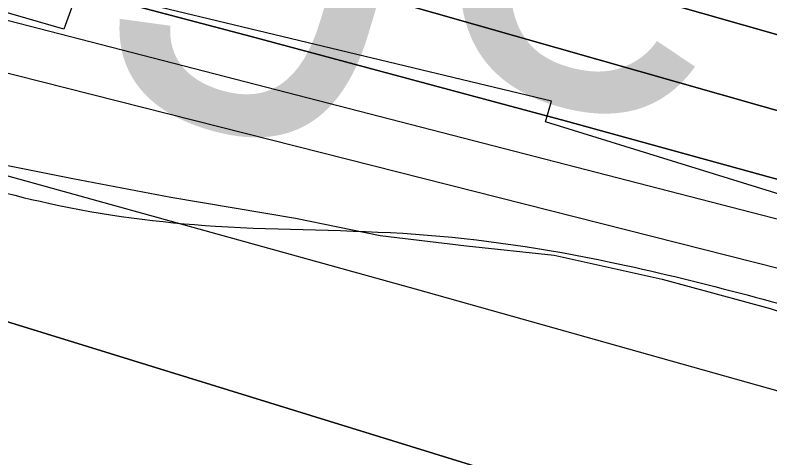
# Model space of a CAD drawing. Extents: x 3823584 to 3861785, y 301729 to 327625.
# Drawn here: x 3855385.2 to 3855532, y 316865.3 to 316951.5 of the extents above; entities that cross this region are included whole.
import ezdxf

# ---------------------------------------------------------------- set-up
doc = ezdxf.new("R2010")
doc.units = 0
for name, color, linetype in [('V-RIVR-EDGE', 7, 'Continuous'), ('V-RIVR-IDEN', 7, 'Continuous'), ('V-ROAD-CNTR', 7, 'Continuous'), ('V-RRAP-RVMT', 7, 'Continuous'), ('V-SITE-VEGE', 7, 'Continuous'), ('V-TOPO-DPTH', 7, 'Continuous'), ('V-TOPO-MINR', 7, 'Continuous'), ('V-TOPO-WATR', 7, 'Continuous'), ('V-WETL-SWMP', 7, 'Continuous')]:
    doc.layers.add(name, color=color, linetype=linetype)

msp = doc.modelspace()

# ---------------------------------------------------------------- linework, layer by layer
at = {"layer": 'V-RIVR-EDGE'}
msp.add_spline([(3842841.54, 321100.24), (3842868.29, 321083.92), (3842887.69, 321072.7), (3842926.5, 321056.09), (3842950.74, 321041.46), (3842972.07, 321024.42), (3842988.05, 321006.41), (3843009.86, 320988.87), (3843033.13, 320971.33), (3843055.43, 320956.71), (3843078.72, 320946.45), (3843098.13, 320940.09), (3843142.74, 320915.7), (3843156.32, 320906.92), (3843166.98, 320897.67), (3843193.66, 320884.49), (3843216.46, 320873.26), (3843237.3, 320859.62), (3843254.76, 320849.37), (3843280.47, 320837.65), (3843294.05, 320828.88), (3843315.38, 320815.71), (3843374.55, 320782.06), (3843408.02, 320767.41), (3843439.07, 320753.73), (3843485.14, 320729.34), (3843531.71, 320707.37), (3843569.06, 320691.25), (3843614.17, 320670.26), (3843636.48, 320659.03), (3843664.61, 320642.45), (3843700.97, 320618.08), (3843732.49, 320598.58), (3843761.6, 320586.36), (3843794.59, 320574.63), (3843841.18, 320559.46), (3843869.32, 320549.19), (3843896, 320537.47), (3843934.8, 320517.95), (3843983.78, 320488.69), (3844036.64, 320460.88), (3844067.7, 320450.6), (3844099.23, 320437.41), (3844147.26, 320416.41), (3844198.68, 320395.4), (3844231.66, 320378.81), (3844260.77, 320365.62), (3844285.5, 320350.02), (3844318.47, 320330.03), (3844340.78, 320316.86), (3844370.36, 320301.25), (3844413.05, 320281.72), (3844464.95, 320257.79), (3844507.63, 320235.35), (3844559.53, 320209.48), (3844611.93, 320186.53), (3844641.52, 320173.83), (3844659.97, 320172.81), (3844685.7, 320168.38), (3844698.8, 320165.92), (3844709.96, 320162.49), (3844717.73, 320161.01), (3844736.17, 320157.08), (3844761.89, 320148.76), (3844788.58, 320138.5), (3844802.15, 320129.24), (3844822.99, 320110.73), (3844840.44, 320098.06), (3844854.99, 320090.26), (3844877.31, 320083.89), (3844898.18, 320078.01), (3844924.88, 320075.51), (3844948.18, 320067.69), (3844995.24, 320051.06), (3845092.74, 320004.68), (3845127.18, 319991), (3845178.6, 319966.59), (3845233.9, 319942.66), (3845254.29, 319937.27), (3845267.87, 319931.4), (3845279.99, 319924.09), (3845291.12, 319907.55), (3845303.7, 319889.55), (3845313.88, 319880.79), (3845344.43, 319860.31), (3845386.13, 319837.38), (3845433.18, 319812.5), (3845466.17, 319798.82), (3845499.64, 319785.63), (3845540.39, 319768.04), (3845605.4, 319740.69), (3845645.65, 319717.28), (3845675.73, 319707), (3845744.63, 319679.15), (3845798.47, 319656.2), (3845841.17, 319641.04), (3845897.94, 319619.04), (3845920.25, 319608.3), (3845955.66, 319592.19), (3845983.32, 319582.41), (3846002.73, 319576.53), (3846033.78, 319566.74), (3846064.36, 319558.41), (3846131.3, 319529.11), (3846195.83, 319504.18), (3846263.75, 319476.33), (3846288.98, 319466.56), (3846319.07, 319458.23), (3846370.01, 319439.16), (3846428.25, 319422.51), (3846482.1, 319400.03), (3846515.07, 319381.01), (3846564.07, 319360.01), (3846597.56, 319350.21), (3846665.5, 319330.62), (3846718.38, 319312.03), (3846778.55, 319290.52), (3846834.34, 319268.04), (3846872.67, 319254.83), (3846921.21, 319243.06), (3847037.63, 319189.35), (3847098.28, 319169.29), (3847179.32, 319142.38), (3847206.49, 319132.6), (3847242.87, 319117.46), (3847278.29, 319102.8), (3847312.72, 319083.29), (3847329.2, 319070.14), (3847340.84, 319063.79), (3847386.92, 319043.77), (3847433.02, 319027.14), (3847490.78, 319016.8), (3847613.54, 318972.79), (3847679.04, 318948.35), (3847756.19, 318921.93), (3847807.62, 318903.84), (3847852.26, 318889.64), (3847964.37, 318857.31), (3847994.45, 318845.1), (3848035.69, 318830.43), (3848071.11, 318817.71), (3848100.22, 318808.42), (3848132.73, 318796.68), (3848146.3, 318786.45), (3848169.58, 318772.31), (3848183.66, 318769.36), (3848198.22, 318769.32), (3848227.38, 318777.51), (3848252.65, 318783.27), (3848268.19, 318783.23), (3848285.67, 318780.28), (3848300.7, 318773.44), (3848320.58, 318760.76), (3848336.57, 318746.64), (3848351.59, 318729.61), (3848359.33, 318720.85), (3848374.86, 318714.01), (3848388.94, 318713), (3848400.1, 318708.6), (3848422.89, 318694.95), (3848448.13, 318689.55), (3848489.37, 318672.93), (3848523.33, 318658.77), (3848566.5, 318641.66), (3848605.32, 318627.97), (3848647.05, 318615.24), (3848684.42, 318603.49), (3848723.24, 318590.77), (3848769.33, 318574.63), (3848833.37, 318546.79), (3848867.81, 318533.11), (3848904.69, 318518.93), (3848947.38, 318502.31), (3849001.72, 318482.27), (3849103.63, 318452.88), (3849156.53, 318438.18), (3849190.02, 318429.35), (3849235.14, 318411.76), (3849274.43, 318394.67), (3849315.2, 318382.42), (3849365.19, 318370.16), (3849404.02, 318364.24), (3849440.42, 318352.49), (3849487, 318339.26), (3849538.93, 318322.62), (3849582.11, 318306.98), (3849620.93, 318293.77), (3849669.93, 318277.62), (3849700.99, 318268.8), (3849752.44, 318257.99), (3849805.35, 318245.72), (3849854.86, 318234.91), (3849902.42, 318222.17), (3849946.58, 318209.92), (3850026.17, 318188.36), (3850056.74, 318179.05), (3850089.25, 318168.77), (3850137.3, 318155.06), (3850179.52, 318142.33), (3850231.45, 318129.57), (3850317.33, 318099.25), (3850383.82, 318081.12), (3850420.7, 318073.26), (3850467.79, 318064.88), (3850492.56, 318064.82), (3850504.21, 318063.34), (3850532.84, 318055.01), (3850621.66, 318032.94), (3850687.18, 318019.66), (3850711.46, 318016.2), (3850744.95, 318010.78), (3850789.61, 318002.41), (3850833.79, 317995.99), (3850862.43, 317991.55), (3850891.55, 317985.65), (3850937.66, 317972.91), (3850986.17, 317954.33), (3851054.57, 317923.57), (3851080.28, 317912.82), (3851106.97, 317904.5), (3851143.37, 317893.24), (3851177.33, 317879.07), (3851200.63, 317876.1), (3851236.57, 317875.53), (3851266.18, 317872.06), (3851272.5, 317872.53), (3851284.18, 317883.67), (3851289.53, 317886.08), (3851297.79, 317887.52), (3851306.04, 317885.55), (3851313.8, 317881.16), (3851326.39, 317866.56), (3851330.75, 317862.18), (3851336.08, 317859.26), (3851351.62, 317859.7), (3851365.7, 317855.78), (3851396.27, 317846.97), (3851418.11, 317840.11), (3851434.6, 317835.22), (3851457.9, 317830.79), (3851490.91, 317825.85), (3851530.71, 317814.58), (3851551.1, 317810.65), (3851594.78, 317800.83), (3851617.59, 317795.43), (3851653.02, 317786.11), (3851683.59, 317778.27), (3851733.59, 317766.97), (3851760.77, 317761.08), (3851796.67, 317749.34), (3851824.34, 317742.47), (3851840.85, 317741.46), (3851930.16, 317723.27), (3851979.66, 317710.03), (3852014.61, 317701.2), (3852052.94, 317687.03), (3852078.17, 317678.71), (3852111.17, 317670.37), (3852145.63, 317661.06), (3852223.29, 317645.81), (3852251.45, 317642.83), (3852298.54, 317634.46), (3852318.43, 317629.55), (3852350.95, 317622.19), (3852383.47, 317615.31), (3852407.26, 317610.39), (3852442.2, 317600.59), (3852460.64, 317596.18), (3852492.2, 317591.73), (3852557.72, 317577.97), (3852588.79, 317572.06), (3852639.75, 317557.37), (3852677.11, 317546.59), (3852709.15, 317539.23), (3852778.08, 317526.92), (3852828.07, 317515.62), (3852866.41, 317507.27), (3852903.3, 317498.93), (3852971.25, 317485.16), (3853029.5, 317471.42), (3853053.78, 317470.39), (3853067.86, 317472.29), (3853084.86, 317471.77), (3853119.33, 317467.31), (3853178.57, 317463.28), (3853226.64, 317460.73), (3853283.45, 317456.71), (3853309.66, 317454.21), (3853332.96, 317449.79), (3853373.74, 317444.34), (3853420.84, 317440.83), (3853438.81, 317442.72), (3853449.5, 317445.13), (3853457.28, 317446.08), (3853468.93, 317445.56), (3853484.47, 317444.07), (3853505.82, 317439.16), (3853578.12, 317413.24), (3853649.43, 317382.96), (3853665.45, 317380.49), (3853691.67, 317377.51), (3853715.93, 317370.65), (3853745.04, 317356.98), (3853758.63, 317353.55), (3853777.08, 317353.5), (3853792.14, 317354.44), (3853804.76, 317353.92), (3853814.96, 317351.95), (3853825.15, 317349.01), (3853833.87, 317342.19), (3853838.21, 317330.04), (3853842.54, 317313.52), (3853842.52, 317303.32), (3853841.03, 317290.21), (3853837.11, 317275.65), (3853833.19, 317261.09), (3853832.69, 317256.72), (3853833.17, 317253.81), (3853842.87, 317249.9), (3853850.64, 317251.34), (3853861.83, 317258.6), (3853874.48, 317267.79), (3853878.87, 317274.58), (3853885.71, 317293.5), (3853891.57, 317305.14), (3853902.76, 317314.83), (3853910.54, 317318.21), (3853925.6, 317319.63), (3853947.94, 317317.63), (3853964.92, 317312.73), (3853976.07, 317304.93), (3853977.03, 317301.53), (3853977.02, 317295.7), (3853962.85, 317260.77), (3853962.36, 317259.32), (3853973.52, 317254.92), (3853974.49, 317255.89), (3853985.22, 317273.83), (3853996.42, 317286.43), (3854006.15, 317291.26), (3854013.92, 317293.18), (3854024.12, 317293.16), (3854039.17, 317291.18), (3854062.47, 317286.75), (3854090.13, 317278.43), (3854103.23, 317272.57), (3854117.78, 317267.67), (3854137.68, 317261.31), (3854149.32, 317256.91), (3854160.49, 317255.91), (3854172.62, 317252), (3854187.67, 317249.53), (3854208.54, 317244.63), (3854239.6, 317237.75), (3854270.19, 317233.79), (3854295.44, 317235.18), (3854316.8, 317231.25), (3854345.92, 317224.38), (3854376.5, 317215.07), (3854404.64, 317204.32), (3854422.57, 317192.13), (3854456.04, 317175.05), (3854479.32, 317164.31), (3854512.32, 317155), (3854552.61, 317144.22), (3854583.67, 317137.83), (3854607.93, 317128.54), (3854626.37, 317122.18), (3854651.13, 317119.69), (3854669.1, 317119.65), (3854682.2, 317117.68), (3854697.73, 317112.78), (3854731.21, 317101.53), (3854780.71, 317084.41), (3854814.68, 317075.1), (3854853.5, 317062.38), (3854876.8, 317059.4), (3854908.37, 317059.33), (3854930.21, 317053.93), (3854954.47, 317045.13), (3854992.8, 317031.92), (3855018.52, 317025.54), (3855045.21, 317018.19), (3855069.96, 317011.33), (3855098.59, 317003.01), (3855144.68, 316984.93), (3855179.12, 316967.36), (3855201.43, 316955.16), (3855224.73, 316951.22), (3855238.82, 316951.67), (3855266.5, 316951.12), (3855288.82, 316947.17), (3855307.27, 316941.79), (3855334.44, 316933.46), (3855365.98, 316922.22), (3855391.7, 316914.87), (3855424.23, 316910.42), (3855463.07, 316908.86), (3855500.94, 316903.43), (3855550.93, 316890.68), (3855585.38, 316880.88), (3855613.04, 316870.61), (3855645.05, 316855.97), (3855692.11, 316835.94), (3855730.43, 316816.9), (3855763.9, 316802.74), (3855794.47, 316792.46), (3855845.92, 316779.71), (3855892.02, 316765.51), (3855946.35, 316743.04), (3855993.39, 316714.27), (3856071.47, 316670.37), (3856089.42, 316663.04), (3856107.86, 316658.63), (3856121.44, 316650.82), (3856142.29, 316637.17), (3856156.36, 316630.82), (3856184.49, 316616.67), (3856216.02, 316603), (3856256.29, 316587.84), (3856306.76, 316572.18), (3856351.41, 316562.35), (3856435.85, 316539.32), (3856494.09, 316523.15), (3856538.25, 316510.41), (3856585.8, 316493.3), (3856618.31, 316480.11), (3856653.24, 316468.85), (3856673.14, 316464.43), (3856704.21, 316458.04), (3856732.35, 316449.72), (3856785.74, 316434.04), (3856807.58, 316430.1), (3856837.67, 316423.72), (3856870.18, 316410.52), (3856899.78, 316401.22), (3856934.72, 316389.97), (3857040.99, 316356.2), (3857080.28, 316340.07), (3857124.91, 316321.02), (3857148.67, 316305.91), (3857160.29, 316291.8), (3857170.93, 316274.77), (3857176.23, 316255.82), (3857179.07, 316226.68), (3857180.52, 316221.82), (3857182.43, 316211.61), (3857188.74, 316207.71), (3857198.94, 316207.69), (3857203.8, 316211.56), (3857208.66, 316212.03), (3857222.25, 316208.12), (3857260.08, 316189.57), (3857281.9, 316175.92), (3857296.93, 316167.14), (3857323.6, 316151.05), (3857337.2, 316150.04), (3857353.22, 316150), (3857380.44, 316157.22), (3857385.3, 316161.58), (3857386.3, 316171.29), (3857386.82, 316184.4), (3857392.68, 316197.98), (3857402.41, 316203.79), (3857414.55, 316206.67), (3857433.01, 316206.14), (3857452.42, 316199.78), (3857489.3, 316189.49), (3857539.77, 316176.74), (3857578.12, 316169.84), (3857601.42, 316164.44), (3857617.91, 316157.12), (3857635.85, 316144.45), (3857650.85, 316121.58), (3857656.63, 316103.6), (3857659.02, 316087.08)], degree=3, dxfattribs=at)
at = {"layer": 'V-ROAD-CNTR'}
msp.add_spline([(3854116.13, 316942.4), (3854169.42, 316931.52), (3854298.84, 316901.82), (3854437.58, 316854.58), (3854560.47, 316798.18), (3854671.19, 316730.15), (3854747.11, 316675.95), (3854806.61, 316630.04), (3854875.81, 316567.34), (3854972.81, 316478.01), (3855148.5, 316306.83), (3855485, 315981.59), (3856075.1, 315410.1), (3856623.47, 314884.78), (3857154.48, 314370.37), (3857470.65, 314060.55), (3857747.38, 313795.59), (3858247.58, 313313.32), (3858629.53, 312940.33), (3859041.83, 312538.5), (3859429.79, 312165.72), (3859613.32, 311989.18)], degree=3, dxfattribs=at)
at = {"layer": 'V-RRAP-RVMT'}
msp.add_lwpolyline([(3855944.13, 316758.83), (3855910.33, 316770.35), (3855915.64, 316785.86), (3855894.76, 316793.2), (3855892.29, 316786.97), (3855795.78, 316820.12), (3855667.16, 316875.33), (3855488.39, 316930.68), (3855489.55, 316934.73), (3855397.59, 316956.82), (3855394.72, 316948.7), (3855295.85, 316977.39), (3855299.27, 316989.06), (3855130.92, 317037.08), (3854990.85, 317071.96), (3854983.06, 317056.93), (3854866.67, 317116.7), (3854866.12, 317115.38), (3854789.92, 317144.17), (3854783.03, 317125.77)], dxfattribs=at)
at = {"layer": 'V-SITE-VEGE'}
msp.add_lwpolyline([(3855380.5, 316922.86), (3855396.47, 316919.68), (3855415.49, 316916.02), (3855439.74, 316911.93), (3855456.22, 316908.6), (3855473.02, 316906.6), (3855490.04, 316904.76), (3855511.07, 316900.11), (3855532.08, 316894.41), (3855552.19, 316887.74), (3855570.89, 316881.99), (3855595.01, 316873.64), (3855604.32, 316870.09), (3855615.19, 316866.83)], dxfattribs=at)
at = {"layer": 'V-TOPO-DPTH'}
for points in [[(3854048.38, 317355.26), (3854917.35, 317122.16), (3854926.88, 317119.6), (3854936.4, 317117.01), (3854945.92, 317114.4), (3854955.43, 317111.77), (3854972.9, 317106.92), (3854974.45, 317106.49), (3854976, 317106.07), (3854986.37, 317103.27), (3854992.32, 317101.65), (3854998.28, 317100.01), (3855004.22, 317098.35), (3855010.16, 317096.67), (3855704.65, 316898.92), (3855723.79, 316893.4), (3855742.91, 316887.78), (3855761.99, 316882.02), (3855781.03, 316876.16), (3856448.09, 316668.47)], [(3856448.09, 316668.47), (3855781.03, 316876.16), (3855761.99, 316882.02), (3855742.91, 316887.78), (3855723.79, 316893.4), (3855704.65, 316898.92), (3855010.16, 317096.67), (3855004.22, 317098.35), (3854998.28, 317100.01), (3854992.32, 317101.65), (3854986.37, 317103.27), (3854976, 317106.07), (3854974.45, 317106.49), (3854972.9, 317106.92), (3854955.43, 317111.77), (3854945.92, 317114.4), (3854936.4, 317117.01), (3854926.88, 317119.6), (3854917.35, 317122.16), (3854048.38, 317355.26)], [(3856232.42, 316699.03), (3856133.41, 316732.8), (3856034.15, 316765.84), (3855934.72, 316798.41), (3855748.58, 316858.62), (3855742.1, 316860.68), (3855735.6, 316862.69), (3855729.08, 316864.62), (3855722.54, 316866.51), (3855613.99, 316897.14), (3855553.12, 316914.13), (3855492.19, 316930.88), (3855431.16, 316947.29), (3855370.07, 316963.46), (3855002.92, 317059.5), (3854983.65, 317064.6), (3854964.41, 317069.77), (3854945.19, 317075.04), (3854925.99, 317080.39), (3854138.06, 317302.15)], [(3856232.42, 316699.03), (3856133.41, 316732.8), (3856034.15, 316765.84), (3855934.72, 316798.41), (3855748.58, 316858.62), (3855742.1, 316860.68), (3855735.6, 316862.69), (3855729.08, 316864.62), (3855722.54, 316866.51), (3855613.99, 316897.14), (3855553.12, 316914.13), (3855492.19, 316930.88), (3855431.16, 316947.29), (3855370.07, 316963.46), (3855002.92, 317059.5), (3854983.65, 317064.6), (3854964.41, 317069.77), (3854945.19, 317075.04), (3854925.99, 317080.39), (3854138.06, 317302.15)], [(3854264.27, 317282.87), (3854381.94, 317250.96), (3854499.56, 317218.83), (3854617.09, 317186.38), (3854734.56, 317153.71), (3854949.43, 317093.62), (3854959.42, 317090.85), (3854969.42, 317088.1), (3854979.43, 317085.39), (3854989.44, 317082.71), (3855114.13, 317049.59), (3855186.44, 317030.17), (3855258.68, 317010.5), (3855330.81, 316990.44), (3855402.87, 316970.12), (3855714.33, 316881.42), (3855726.65, 316877.85), (3855738.95, 316874.19), (3855751.22, 316870.42), (3855763.46, 316866.57), (3856470.38, 316640.36)], [(3856470.38, 316640.36), (3855763.46, 316866.57), (3855751.22, 316870.42), (3855738.95, 316874.19), (3855726.65, 316877.85), (3855714.33, 316881.42), (3855402.87, 316970.12), (3855330.81, 316990.44), (3855258.68, 317010.5), (3855186.44, 317030.17), (3855114.13, 317049.59), (3854989.44, 317082.71), (3854979.43, 317085.39), (3854969.42, 317088.1), (3854959.42, 317090.85), (3854949.43, 317093.62), (3854734.56, 317153.71), (3854617.09, 317186.38), (3854499.56, 317218.83), (3854381.94, 317250.96), (3854264.27, 317282.87)], [(3856602.78, 316506.27), (3855749.93, 316778.28), (3855732.11, 316783.94), (3855714.29, 316789.56), (3855696.44, 316795.14), (3855678.59, 316800.69), (3855163.39, 316959.97), (3855128.16, 316970.67), (3855092.86, 316981.13), (3855057.46, 316991.24), (3855021.99, 317001.11), (3854959.87, 317018.07), (3854955.4, 317019.28), (3854950.93, 317020.48), (3854946.46, 317021.66), (3854941.98, 317022.82), (3854893.65, 317035.33), (3854865, 317042.71), (3854836.34, 317050.05), (3854807.66, 317057.34), (3854778.98, 317064.59), (3854065.02, 317244.33)], [(3854324.8, 317217.48), (3854431.8, 317189.06), (3854538.76, 317160.51), (3854645.7, 317131.89), (3854898.35, 317064.13), (3854928.42, 317056.13), (3854958.51, 317048.22), (3854988.64, 317040.43), (3855018.79, 317032.72), (3855692.35, 316862.05), (3855699.03, 316860.33), (3855705.69, 316858.58), (3855712.34, 316856.78), (3855718.99, 316854.95), (3855730.78, 316851.65), (3855732.26, 316851.22), (3855732.99, 316850.99), (3855733.73, 316850.75), (3855753.22, 316844.39), (3855763.68, 316840.93), (3855774.12, 316837.41), (3855784.54, 316833.81), (3855794.93, 316830.14), (3856694.59, 316508.73)], [(3854324.8, 317217.48), (3854431.8, 317189.06), (3854538.76, 317160.51), (3854645.7, 317131.89), (3854898.35, 317064.13), (3854928.42, 317056.13), (3854958.51, 317048.22), (3854988.64, 317040.43), (3855018.79, 317032.72), (3855692.35, 316862.05), (3855699.03, 316860.33), (3855705.69, 316858.58), (3855712.34, 316856.78), (3855718.99, 316854.95), (3855730.78, 316851.65), (3855732.26, 316851.22), (3855732.99, 316850.99), (3855733.73, 316850.75), (3855753.22, 316844.39), (3855763.68, 316840.93), (3855774.12, 316837.41), (3855784.54, 316833.81), (3855794.93, 316830.14), (3856694.59, 316508.73)]]:
    msp.add_lwpolyline(points, dxfattribs=at)
at = {"layer": 'V-TOPO-MINR'}
for points in [[(3854048.38, 317355.26), (3854917.35, 317122.16), (3854926.88, 317119.6), (3854936.4, 317117.01), (3854945.92, 317114.4), (3854955.43, 317111.77), (3854972.9, 317106.92), (3854974.45, 317106.49), (3854976, 317106.07), (3854986.37, 317103.27), (3854992.32, 317101.65), (3854998.28, 317100.01), (3855004.22, 317098.35), (3855010.16, 317096.67), (3855704.65, 316898.92), (3855723.79, 316893.4), (3855742.91, 316887.78), (3855761.99, 316882.02), (3855781.03, 316876.16), (3856448.09, 316668.47)], [(3854138.06, 317302.15), (3854925.99, 317080.39), (3854945.19, 317075.04), (3854964.41, 317069.77), (3854983.65, 317064.6), (3855002.92, 317059.5), (3855370.07, 316963.46), (3855431.16, 316947.29), (3855492.19, 316930.88), (3855553.12, 316914.13), (3855613.99, 316897.14), (3855722.54, 316866.51), (3855729.08, 316864.62), (3855735.6, 316862.69), (3855742.1, 316860.68), (3855748.58, 316858.62), (3855934.72, 316798.41), (3856034.15, 316765.84), (3856133.41, 316732.8), (3856232.42, 316699.03)], [(3854264.27, 317282.87), (3854381.94, 317250.96), (3854499.56, 317218.83), (3854617.09, 317186.38), (3854734.56, 317153.71), (3854949.43, 317093.62), (3854959.42, 317090.85), (3854969.42, 317088.1), (3854979.43, 317085.39), (3854989.44, 317082.71), (3855114.13, 317049.59), (3855186.44, 317030.17), (3855258.68, 317010.5), (3855330.81, 316990.44), (3855402.87, 316970.12), (3855714.33, 316881.42), (3855726.65, 316877.85), (3855738.95, 316874.19), (3855751.22, 316870.42), (3855763.46, 316866.57), (3856470.38, 316640.36)], [(3854044.16, 317270.64), (3854492, 317155.25), (3854569.18, 317135.31), (3854646.33, 317115.3), (3854723.46, 317095.18), (3854800.57, 317074.99), (3854931.79, 317040.53), (3854943.28, 317037.51), (3854954.76, 317034.49), (3854966.25, 317031.46), (3854977.73, 317028.43), (3855200.95, 316969.49), (3855288.42, 316946.12), (3855375.8, 316922.42), (3855463.04, 316898.22), (3855550.19, 316873.68), (3855653.87, 316844.17), (3855689.04, 316833.91), (3855724.12, 316823.33), (3855759.04, 316812.28), (3855793.88, 316800.92), (3855975.09, 316740.49), (3856100.37, 316698.41), (3856225.52, 316655.98)], [(3854264.36, 317252.55), (3854913.09, 317072.92), (3854937.36, 317066.27), (3854961.65, 317059.7), (3854985.98, 317053.26), (3855010.33, 317046.9), (3855534.44, 316911.56), (3855567.79, 316902.84), (3855601.1, 316893.97), (3855634.36, 316884.89), (3855667.57, 316875.67), (3855726.66, 316859.07), (3855730.3, 316858.02), (3855733.93, 316856.95), (3855737.54, 316855.83), (3855741.15, 316854.68), (3855840.42, 316822.42), (3855893.58, 316804.92), (3855946.65, 316787.14), (3855999.58, 316768.94), (3856052.41, 316750.46), (3856712.2, 316516.86)], [(3854324.8, 317217.48), (3854431.8, 317189.06), (3854538.76, 317160.51), (3854645.7, 317131.89), (3854898.35, 317064.13), (3854928.42, 317056.13), (3854958.51, 317048.22), (3854988.64, 317040.43), (3855018.79, 317032.72), (3855692.35, 316862.05), (3855699.03, 316860.33), (3855705.69, 316858.58), (3855712.34, 316856.78), (3855718.99, 316854.95), (3855730.78, 316851.65), (3855732.26, 316851.22), (3855732.99, 316850.99), (3855733.73, 316850.75), (3855753.22, 316844.39), (3855763.68, 316840.93), (3855774.12, 316837.41), (3855784.54, 316833.81), (3855794.93, 316830.14), (3856694.59, 316508.73)]]:
    msp.add_lwpolyline(points, dxfattribs=at)
at = {"layer": 'V-TOPO-WATR'}
msp.add_lwpolyline([(3854065.02, 317244.33), (3854778.98, 317064.59), (3854807.66, 317057.34), (3854836.34, 317050.05), (3854865, 317042.71), (3854893.65, 317035.33), (3854941.98, 317022.82), (3854946.46, 317021.66), (3854950.93, 317020.48), (3854955.4, 317019.28), (3854959.87, 317018.07), (3855021.99, 317001.11), (3855057.46, 316991.24), (3855092.86, 316981.13), (3855128.16, 316970.67), (3855163.39, 316959.97), (3855678.59, 316800.69), (3855696.44, 316795.14), (3855714.29, 316789.56), (3855732.11, 316783.94), (3855749.93, 316778.28), (3856602.78, 316506.27)], dxfattribs=at)
at = {"layer": 'V-WETL-SWMP'}
msp.add_lwpolyline([(3855380.5, 316922.86), (3855396.47, 316919.68), (3855415.49, 316916.02), (3855439.74, 316911.93), (3855456.22, 316908.6), (3855473.02, 316906.61), (3855490.04, 316904.76), (3855511.07, 316900.11), (3855532.08, 316894.41), (3855552.19, 316887.74), (3855570.89, 316881.99), (3855595.01, 316873.64), (3855604.32, 316870.09), (3855615.19, 316866.83)], dxfattribs=at)

# ---------------------------------------------------------------- texts
at = {"layer": 'V-RIVR-IDEN'}
msp.add_text(' Edge', height=83, rotation=343.3121, dxfattribs=at).set_placement((3855241.89, 317009.54))

doc.saveas('drawing.dxf')
